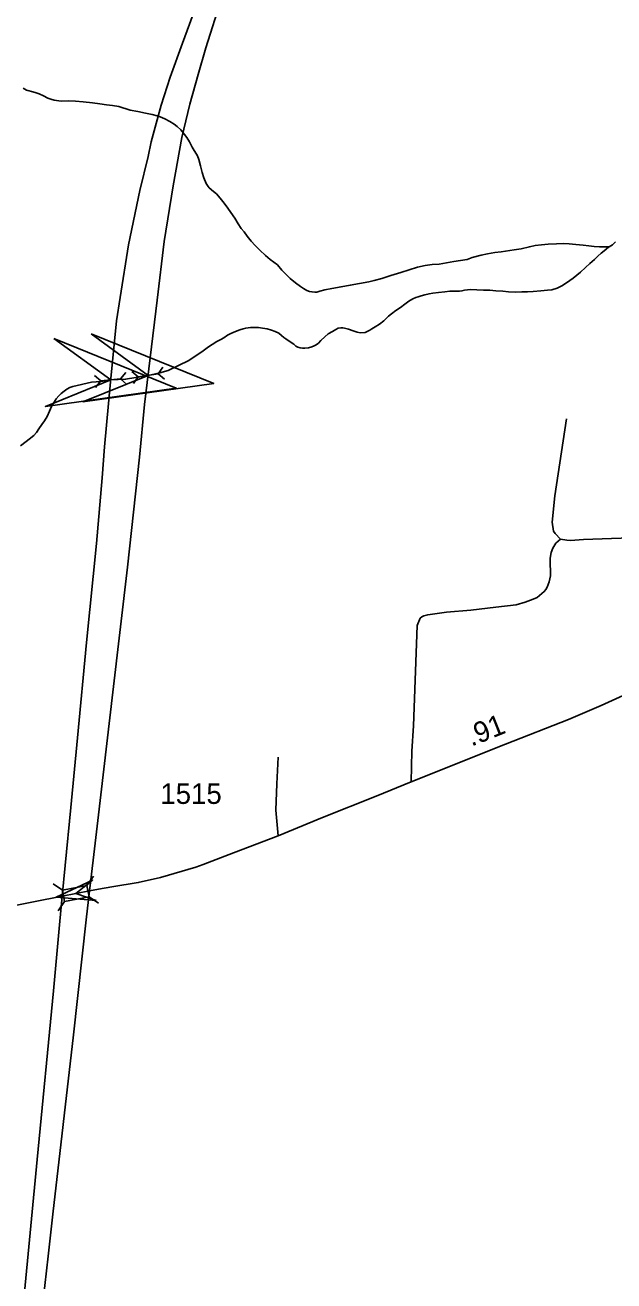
# Model space of a CAD drawing. Extents: x 2220236 to 2384410, y 720751 to 894131.
# Drawn here: x 2352466 to 2356032, y 854872 to 862475 of the extents above; entities that cross this region are included whole.
import ezdxf

# ---------------------------------------------------------------- set-up
doc = ezdxf.new("R2010")
doc.units = 0
for name, color, linetype in [('Exist Hydrographic Creek Single Shore', 7, 'Continuous'), ('Exist Hydrographic Misc Water Feature', 7, 'Continuous'), ('Exist Road Non-System Type 51', 7, 'Continuous'), ('Exist Road Primary Interstate Divided Center Attributed', 7, 'Continuous'), ('Exist Road Secondary Mileage Hundredths English Label', 7, 'Continuous'), ('Exist Road Secondary Structure Culvert Attributed CELL', 7, 'Continuous'), ('Exist Road Secondary Structure Culvert CELL', 7, 'Continuous'), ('Exist Road Secondary Structure Standard Bridge Attributed CELL', 7, 'Continuous'), ('Exist Road Secondary Structure Standard Bridge CELL', 7, 'Continuous'), ('Exist Road Secondary Type 41 Attributed', 7, 'Continuous'), ('Exist Road Secondary Type 51 Attributed', 7, 'Continuous'), ('Exist Road Secondary Type 51 Number Label', 7, 'Continuous')]:
    doc.layers.add(name, color=color, linetype=linetype)

msp = doc.modelspace()

# ---------------------------------------------------------------- linework, layer by layer
at = {"layer": 'Exist Hydrographic Creek Single Shore'}
for points in [[(2356042.7, 861162), (2356023, 861145.5), (2356003.6, 861132.5)], [(2356003.6, 861132.5), (2355999.1, 861129.7), (2355973.3, 861109), (2355955.5, 861095.1), (2355935.6, 861076.2), (2355914.5, 861055.7), (2355886.2, 861031.6), (2355861.3, 861008.5), (2355830.9, 860979.4), (2355785.5, 860943.1), (2355745.6, 860914.2), (2355717.8, 860897.6), (2355688.1, 860883.3), (2355656.1, 860872.8), (2355629.3, 860870.1), (2355590.4, 860866.2), (2355544.3, 860861.7), (2355508.2, 860861.2), (2355474.4, 860860.4), (2355438.4, 860858.3), (2355394.4, 860859.8), (2355360.4, 860863.3), (2355318.2, 860867.2), (2355281.3, 860870.6), (2355241.6, 860870.6), (2355202.2, 860871.6), (2355164.1, 860873.4), (2355128.1, 860870.9), (2355112.2, 860866.3), (2355096.5, 860864), (2355038.4, 860863.3), (2355008, 860861.1), (2354970.4, 860857.2), (2354936.5, 860852.6), (2354913, 860848.3), (2354886.7, 860841.3), (2354864.6, 860835.5), (2354847.4, 860830.9), (2354832.5, 860825.3), (2354814.8, 860818.7), (2354791.1, 860804.6), (2354765.2, 860786.5), (2354739.5, 860765.7), (2354711.7, 860747.2), (2354685.9, 860727.4), (2354668.1, 860712.6), (2354638.4, 860684.5), (2354612.7, 860664.4), (2354586.7, 860647.9), (2354566.9, 860635.6), (2354553.1, 860627.5), (2354541.2, 860621.4), (2354525.1, 860614.8), (2354495.3, 860613), (2354477.1, 860616.2), (2354453.1, 860624.4), (2354425.2, 860633.7), (2354401, 860639.3), (2354391.1, 860641.5), (2354378.9, 860641.7), (2354362.9, 860639.4), (2354347.2, 860631.5), (2354327.2, 860620.9), (2354301.2, 860606.7), (2354281.6, 860588.5), (2354257.9, 860566.2), (2354242.2, 860550.1), (2354228.2, 860539.7), (2354216.3, 860533.3), (2354202.4, 860527.1), (2354182.3, 860521.4), (2354160.4, 860518.8), (2354146.3, 860518.3), (2354131.1, 860521.6), (2354117.8, 860526), (2354106.4, 860532.1), (2354092.7, 860544), (2354077.9, 860553.9), (2354045.8, 860575.5), (2354033.4, 860583.2), (2354019.4, 860595.1), (2354003.4, 860609.3), (2353981, 860620.5), (2353959, 860628.8), (2353933.1, 860635.9), (2353903.1, 860639.6), (2353878.9, 860643.5), (2353858.9, 860645), (2353842.8, 860645.3), (2353831, 860644.9), (2353816.9, 860642.7), (2353802.9, 860640.4), (2353787, 860636.5), (2353767.6, 860629.8), (2353741.1, 860619.9), (2353711.4, 860607.2), (2353691.5, 860597.1)], [(2353691.5, 860597.1), (2353669.7, 860582.5), (2353651.8, 860572.6), (2353627.3, 860559.4), (2353598.2, 860541.8), (2353576.1, 860527.8), (2353544.6, 860503.5), (2353524.6, 860488.6), (2353502.8, 860474.6), (2353457.1, 860444.1), (2353331.8, 860383.8), (2353282, 860369.2), (2353211.6, 860354.6), (2353137.5, 860342.5), (2353074.4, 860331.5), (2352984.5, 860326.7), (2352925.1, 860318.2), (2352868, 860313.3), (2352754.9, 860287.4), (2352737.1, 860281.7), (2352719.2, 860270.2), (2352702.6, 860259), (2352685.4, 860244.2), (2352669.6, 860230.4), (2352653.9, 860212.7), (2352642.3, 860192.5), (2352626.6, 860165.6), (2352613, 860137.8), (2352599.2, 860105.4), (2352583.5, 860079.2), (2352567.7, 860057.2), (2352550.1, 860031.2), (2352534.3, 860008.2), (2352517.9, 859991.2), (2352490.9, 859968.1), (2352473.1, 859954.2), (2352437.5, 859927.2)]]:
    msp.add_lwpolyline(points, dxfattribs=at)
at = {"layer": 'Exist Hydrographic Misc Water Feature'}
for points in [[(2352453.6, 862092.5), (2352474.4, 862081.8), (2352481.7, 862078.8), (2352513.6, 862071.3), (2352532.8, 862065.5), (2352551.8, 862058.1), (2352577.9, 862046), (2352604.1, 862032.3), (2352621.1, 862026.4), (2352642.3, 862020.7), (2352669.4, 862016.9), (2352686.5, 862015), (2352730.5, 862016.1), (2352772.2, 862014.6), (2352818.3, 862010.5), (2352874.4, 862004), (2352918.6, 861998.2), (2352958.6, 861992.6), (2352994.5, 861987.6), (2353032.9, 861981.6), (2353103, 861960.8), (2353149.3, 861951.2), (2353195.3, 861941.6), (2353235.4, 861934.1), (2353265.5, 861926.4), (2353283.5, 861920.6), (2353311.6, 861907), (2353341.8, 861890.8), (2353368.1, 861875.5), (2353386.4, 861861.5), (2353408.6, 861840.4), (2353430.7, 861812.4), (2353444.9, 861794.3), (2353461.4, 861768.7), (2353477.8, 861736.5), (2353483.8, 861725.3), (2353510.5, 861683.7), (2353518.6, 861661.1), (2353529, 861623.8), (2353537.5, 861583.7), (2353548.1, 861549.7), (2353562.3, 861515.8), (2353573.9, 861498.2), (2353580.7, 861490.3), (2353606.9, 861468.4), (2353625.3, 861452.7), (2353647.3, 861426.7), (2353671.9, 861397.2), (2353694.1, 861366.9), (2353712.5, 861341.4), (2353737, 861305.7), (2353757.4, 861272), (2353775.6, 861243.9), (2353791.9, 861222.6), (2353810.3, 861197.1), (2353834.6, 861166.9), (2353858.9, 861141.6), (2353887.4, 861111.6), (2353921.5, 861080.2), (2353950, 861056.7), (2353994.4, 861023.1), (2354020.6, 860991.4), (2354035, 860977.2), (2354071.2, 860941.9), (2354103.5, 860914.3), (2354134, 860892.6), (2354152.1, 860881.2), (2354172, 860868.9), (2354188.3, 860863), (2354204.2, 860859.4), (2354220, 860858.4)], [(2354220, 860858.4), (2354233.5, 860858.9), (2354250.3, 860863.9), (2354282.2, 860872.4), (2354324.2, 860880.7), (2354379.9, 860891.2), (2354435.9, 860900), (2354491.6, 860910.5), (2354547.7, 860921), (2354579.5, 860928.2), (2354627.3, 860940.7), (2354681, 860959.3), (2354741, 860978.1), (2354792.8, 860994.4), (2354842.4, 861009.5), (2354888.3, 861019.6), (2354932.3, 861026.3), (2354974.2, 861028.7), (2355018.3, 861035.4), (2355062.2, 861043.8), (2355104, 861050.4), (2355144.1, 861057), (2355173.8, 861067.4), (2355227.7, 861081.8), (2355267.4, 861090.9), (2355311.4, 861099.3), (2355349.4, 861101.5), (2355429.2, 861114.6), (2355471.3, 861121.3), (2355521, 861133.1), (2355554.9, 861140.4), (2355593.1, 861145.3), (2355634.9, 861149.3), (2355684.7, 861151.3), (2355726.7, 861152.4), (2355761.2, 861150.5), (2355800.8, 861147.2), (2355846.9, 861143.2), (2355881.2, 861139.7), (2355913.2, 861134.4), (2355945.1, 861132.4), (2355971, 861132.8), (2355998.9, 861133), (2356003.6, 861132.5)]]:
    msp.add_lwpolyline(points, dxfattribs=at)
at = {"layer": 'Exist Road Non-System Type 51'}
for points in [[(2355746, 860090.7), (2355673.6, 859626.2), (2355657.5, 859466), (2355666.1, 859412.2), (2355676.4, 859396.2), (2355708.8, 859362.7)], [(2357232.9, 859140.9), (2357217.5, 859274.7), (2357208.7, 859326.6), (2357200.3, 859362.4), (2357167.4, 859432.1), (2356979.7, 859417.9), (2356246.5, 859375.1), (2355848.7, 859360.2), (2355768.9, 859355.4), (2355746.8, 859357), (2355708.8, 859362.7)], [(2355708.8, 859362.7), (2355681.2, 859338.4), (2355663.4, 859308), (2355651.9, 859281.9), (2355646.2, 859247.9), (2355646.5, 859211.9), (2355649, 859170), (2355647.5, 859139.9), (2355639.9, 859103.8), (2355628.2, 859071.7), (2355620.4, 859057.5), (2355610.7, 859045.5), (2355567, 859008.9), (2355543.2, 858998.8), (2355495.4, 858982.2), (2355439.7, 858965.5), (2355317.8, 858952.1), (2355166.1, 858932.3), (2355018.3, 858920.5), (2354904.5, 858905), (2354880.6, 858898.8), (2354868.6, 858892.7), (2354858.7, 858884.5), (2354841.3, 858840.4), (2354818.6, 858232.2), (2354808.4, 858080.1), (2354804.6, 857894.3)], [(2353999.2, 858042.4), (2353991.1, 857882.4), (2353985, 857722.5), (2353998.2, 857567.2)]]:
    msp.add_lwpolyline(points, dxfattribs=at)
at = {"layer": 'Exist Road Primary Interstate Divided Center Attributed'}
for points in [[(2353512.4, 862618.6), (2353418.9, 862365.4), (2353344.9, 862160.9), (2353290.4, 861989.4), (2353230.1, 861769.3), (2353210.6, 861679.7), (2353160, 861473.2), (2353091.8, 861144), (2353041.2, 860826.5), (2353019.8, 860684.3), (2352982.8, 860316.1), (2352947.8, 859922.6), (2352932.2, 859733.7), (2352899.1, 859336.3), (2352838.7, 858736.3), (2352784.2, 858159.7), (2352743.3, 857739), (2352708.8, 857387.3), (2352690.5, 857200.7)], [(2352855.9, 857232.9), (2352878.4, 857419.4), (2352906.9, 857659.1), (2352997.4, 858436.3), (2353087, 859194.1), (2353159, 859860.3), (2353190.1, 860177.8), (2353266.1, 860809), (2353308.9, 861165.4), (2353363.4, 861502.4), (2353416, 861794.6), (2353464.7, 861997.2), (2353513.3, 862176.4), (2353560.1, 862338.1), (2353655.4, 862638.1)], [(2352690.5, 857200.7), (2352674.3, 857027.8), (2352637, 856628.8), (2352539.6, 855608), (2352457.9, 854762.6), (2352389.7, 854069.1), (2352319.1, 853571.2), (2352257.4, 853166.3), (2352149.5, 852541.6), (2352082, 852240.7), (2351895, 851592.9)], [(2351968.3, 851450.2), (2352307.5, 852796.1), (2352384.6, 853154.7), (2352447.2, 853689.3), (2352488, 853991.2), (2352525, 854310.7), (2352604.9, 855021.7), (2352634.1, 855276.9), (2352758.7, 856361.9), (2352836.8, 857058.6), (2352855.9, 857232.9)]]:
    msp.add_lwpolyline(points, dxfattribs=at)
at = {"layer": 'Exist Road Secondary Structure Culvert Attributed CELL'}
for points in [[(2352640, 860577.8), (2353381.5, 860277.7), (2352589.3, 860166.8), (2352984.5, 860326.7)], [(2352867, 860605.7), (2353608.6, 860305.6), (2352816.3, 860194.7), (2353211.6, 860354.6)]]:
    msp.add_lwpolyline(points, close=True, dxfattribs=at)
at = {"layer": 'Exist Road Secondary Structure Culvert CELL'}
for p, q in [((2353300.8, 860404.5), (2353271.5, 860363.1)), ((2352886, 860354), (2352924.4, 860320.7)), ((2352893.2, 860280.6), (2352924.4, 860320.7)), ((2352924.4, 860320.7), (2353044.7, 860332.6)), ((2353075.8, 860372.7), (2353044.7, 860332.6)), ((2353083.1, 860299.3), (2353044.7, 860332.6)), ((2353112, 860377.7), (2353151.7, 860346.1)), ((2353122.4, 860304.7), (2353151.7, 860346.1)), ((2353151.7, 860346.1), (2353271.5, 860363.1)), ((2353311.2, 860331.5), (2353271.5, 860363.1))]:
    msp.add_line(p, q, dxfattribs=at)
at = {"layer": 'Exist Road Secondary Structure Standard Bridge Attributed CELL'}
msp.add_lwpolyline([(2352896.9, 857175), (2352653.9, 857195.3), (2352874.5, 857299.2), (2352773.9, 857216.9)], close=True, dxfattribs=at)
at = {"layer": 'Exist Road Secondary Structure Standard Bridge CELL'}
for p, q in [((2352635.1, 857277.1), (2352692.1, 857238.2)), ((2352840.7, 857266), (2352879.5, 857322.9)), ((2352853.5, 857198.2), (2352910.5, 857159.3)), ((2352666.3, 857111.9), (2352705.2, 857168.9))]:
    msp.add_line(p, q, dxfattribs=at)
msp.add_lwpolyline([(2352692.1, 857238.2), (2352840.6, 857266.3), (2352853.7, 857196.9), (2352705.2, 857168.9)], close=True, dxfattribs=at)
at = {"layer": 'Exist Road Secondary Type 41 Attributed'}
msp.add_lwpolyline([(2357204, 859144.5), (2357055.4, 859045.7), (2356828.1, 858894), (2356548.6, 858706.8), (2356368.7, 858583.6), (2356233, 858493.1), (2356109.9, 858425.7), (2355954.8, 858355.9), (2355757.8, 858271.6), (2355376.4, 858121.6), (2354804.6, 857894.3), (2354592.6, 857806.5), (2354267.4, 857677.8), (2353998.2, 857567.2), (2353728.1, 857463.5), (2353543.6, 857393.2)], dxfattribs=at)
at = {"layer": 'Exist Road Secondary Type 51 Attributed'}
for points in [[(2353543.6, 857393.2), (2353499.7, 857376.4), (2353286.6, 857314.8), (2353151.6, 857284), (2352990.6, 857258), (2352910.1, 857243.7), (2352855.9, 857232.9)], [(2352690.5, 857200.7), (2352333.1, 857130.8), (2352129.4, 857097.6), (2351920.2, 857068.4), (2351861, 857062)], [(2352855.9, 857232.9), (2352773.9, 857217), (2352690.5, 857200.7)]]:
    msp.add_lwpolyline(points, dxfattribs=at)

# ---------------------------------------------------------------- texts
at = {"layer": 'Exist Road Secondary Mileage Hundredths English Label'}
msp.add_text('.91', height=125, rotation=21.67784, dxfattribs=at).set_placement((2355169.4, 858106.5))
at = {"layer": 'Exist Road Secondary Type 51 Number Label'}
msp.add_text('1515', height=125, dxfattribs=at).set_placement((2353285.3, 857760.1))

doc.saveas('drawing.dxf')
